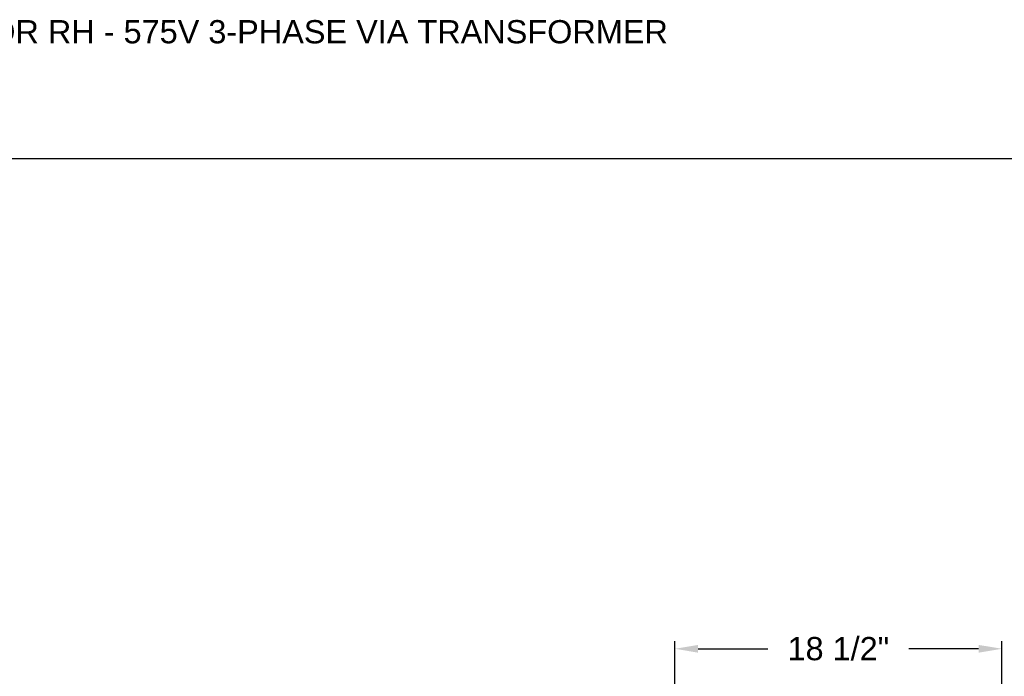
# Model space of a CAD drawing. Header units: inches. Extents: x 170 to 312, y 215 to 248.
# Tile 474 of 529: x 277.23 to 281.2, y 225.4 to 228.05. Entities that reach past the tile are written whole.
import ezdxf

# ---------------------------------------------------------------- set-up
doc = ezdxf.new("R2010")
doc.units = ezdxf.units.IN
doc.header["$LTSCALE"] = 0.25
doc.header["$MEASUREMENT"] = 0
doc.layers.add('ANNOTATIONS', color=1, linetype='Continuous')
doc.styles.add('ARIAL', font='arial.ttf', dxfattribs={"height": 0.09375})
doc.dimstyles.new('STANDARD$0', dxfattribs={"dimtxt": 0.09375, "dimasz": 0.09375, "dimexe": 0.03125, "dimexo": 0.046875, "dimgap": 0.09, "dimtad": 0, "dimtih": 1, "dimtoh": 1, "dimdec": 4, "dimzin": 0, "dimdsep": 46, "dimtxsty": 'ARIAL', "dimcen": 0.09, "dimadec": 0, "dimazin": 0, "dimtfac": 1, "dimtdec": 4, "dimtofl": 0, "dimtmove": 0, "dimatfit": 1, "dimfxl": 1, "dimtolj": 1, "dimtzin": 0, "dimarcsym": 0})

# ---------------------------------------------------------------- blocks, each defined once
blk = doc.blocks.new('*D227')
at = {"layer": 'ANNOTATIONS', "color": 0, "lineweight": -2, "transparency": 16777216}
for p, q in [((279.8725, 223.8187), (279.8725, 225.5464)), ((281.1926, 225.1001), (281.1926, 225.5464)), ((279.9663, 225.5152), (280.2474, 225.5152)), ((281.0988, 225.5152), (280.8176, 225.5152))]:
    blk.add_line(p, q, dxfattribs=at)
at = {"layer": 'ANNOTATIONS', "color": 0, "transparency": 16777216}
for points in [[(279.9663, 225.5308), (279.9663, 225.4995), (279.8725, 225.5152)], [(281.0988, 225.5308), (281.0988, 225.4995), (281.1926, 225.5152)]]:
    blk.add_solid(points, dxfattribs=at)
at = {"layer": 'defpoints', "color": 0, "transparency": 16777216}
for p in [(279.8725, 225.5152), (281.1926, 225.0532), (279.8725, 223.7718)]:
    blk.add_point(p, dxfattribs=at)
at = {"layer": 'ANNOTATIONS', "color": 0, "transparency": 16777216, "insert": (280.5325, 225.5152), "char_height": 0.09375, "attachment_point": 5, "style": 'ARIAL'}
blk.add_mtext('\\A1;18 1/2"', dxfattribs=at)

msp = doc.modelspace()

# ---------------------------------------------------------------- linework, layer by layer
at = {"layer": 'defpoints'}
msp.add_lwpolyline([(287.7119, 214.75854), (268.24203, 214.75854), (268.24203, 227.49365), (287.7119, 227.49365)], close=True, dxfattribs=at)

# ---------------------------------------------------------------- texts
at = {"layer": 'ANNOTATIONS', "insert": (276.56248, 228.05267), "char_height": 0.09375, "width": 4.6220629, "attachment_point": 1, "line_spacing_factor": 0.86134, "style": 'ARIAL'}
msp.add_mtext('990 MOTOR RH - 575V 3-PHASE VIA TRANSFORMER', dxfattribs=at)

# ---------------------------------------------------------------- dimensions: what is measured, and where the dimension line sits
at = {"layer": 'ANNOTATIONS'}
dim = msp.add_linear_dim(base=(279.87252, 225.51515), p1=(281.19256, 225.05324), p2=(279.87252, 223.77179), text='18 1/2"', dimstyle='STANDARD$0', override={"dimtxsty": 'ARIAL'}, dxfattribs=at)
dim.commit()
dim.dimension.update_dxf_attribs({"geometry": '*D227', "text_midpoint": (280.53254, 225.51515)})

doc.saveas('drawing.dxf')
